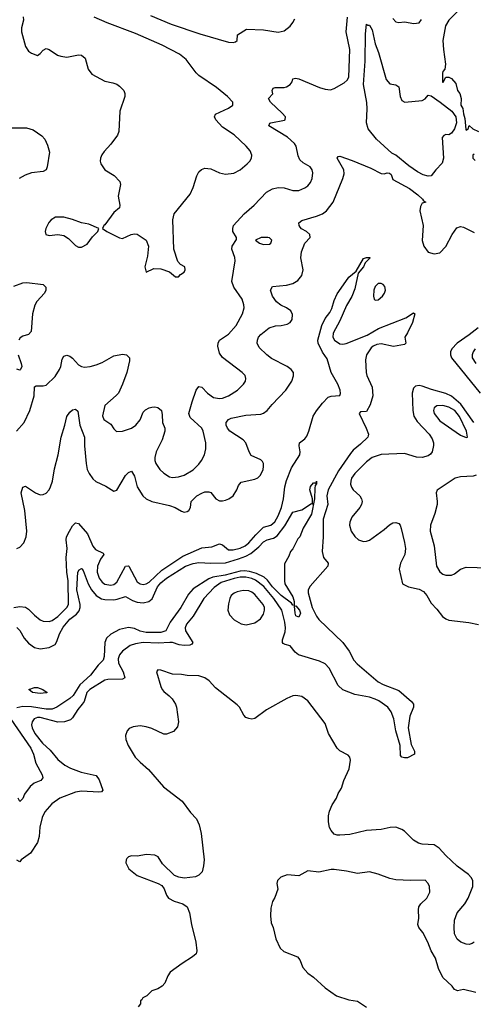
# Model space of a CAD drawing. Header units: inches. Extents: x 1173000 to 1307049, y 522583 to 678455.
# Tile 349 of 617: x 1294530 to 1297617, y 550587 to 557293. Entities that reach past the tile are written whole.
import ezdxf

# ---------------------------------------------------------------- set-up
doc = ezdxf.new("R2010")
doc.units = ezdxf.units.IN
doc.header["$MEASUREMENT"] = 0
doc.layers.add('B2595', color=7, linetype='Continuous')

msp = doc.modelspace()

# ---------------------------------------------------------------- linework, layer by layer
at = {"layer": 'B2595', "color": 5}
for points, elevation in [([(1297511.1, 557350), (1297450, 557289.6), (1297428.6, 557250), (1297410.4, 557150), (1297414, 557090), (1297429.1, 556990), (1297424.7, 556955.3), (1297410, 556939.3), (1297407.3, 556927.3), (1297408, 556868), (1297410, 556864.7), (1297412.5, 556867.5), (1297430, 556902), (1297450, 556902), (1297470, 556892), (1297498, 556858), (1297510.9, 556810.9), (1297524.7, 556790), (1297535.3, 556755.3), (1297532, 556710), (1297546.7, 556686.7), (1297550, 556652), (1297560.5, 556620.5), (1297565.5, 556545.5), (1297570, 556541), (1297582, 556550), (1297590, 556572), (1297614, 556550), (1297652, 556532)], 940), ([(1294507.3, 554490), (1294560.5, 554550), (1294599.2, 554630), (1294628.6, 554730), (1294630, 554792), (1294641.5, 554798.5), (1294690, 554798.4), (1294710, 554803), (1294770, 554862.4), (1294801.1, 554910), (1294809.8, 554930.2), (1294818.6, 554981.4), (1294830, 555002), (1294850, 555007), (1294870, 555000.9), (1294890, 554987.2), (1294930, 554941.5), (1294950, 554930.2), (1294970, 554926), (1295009.9, 554930.1), (1295050, 554942.6), (1295090, 554957.8), (1295170, 555003.6), (1295230, 555015.6), (1295256.3, 555010), (1295276, 554990), (1295276.9, 554970), (1295258.5, 554890), (1295229.4, 554810.6), (1295201.1, 554750), (1295187.3, 554732.7), (1295110, 554664), (1295094, 554594), (1295102.8, 554570), (1295150, 554537.3), (1295170, 554506), (1295188.2, 554488.2), (1295230, 554490.5), (1295290, 554510.4), (1295320.9, 554530), (1295350, 554567.7), (1295370, 554618.8), (1295384.9, 554635.1), (1295410, 554648.5), (1295430, 554653.4), (1295450, 554655.3), (1295470, 554650.4), (1295494.9, 554630), (1295500.3, 554600.3), (1295501.3, 554550), (1295517.6, 554510), (1295517.4, 554490), (1295500.2, 554430), (1295459, 554350), (1295449.1, 554310), (1295449.1, 554290), (1295455.3, 554270), (1295482.6, 554230), (1295510, 554204), (1295550, 554179.6), (1295570, 554173.8), (1295610, 554179.1), (1295650, 554190.3), (1295710, 554226.5), (1295750, 554265.3), (1295768.2, 554290), (1295786.9, 554330), (1295796.9, 554370), (1295795.6, 554410), (1295778.8, 554490), (1295769.7, 554510), (1295690, 554582.9), (1295681.7, 554610), (1295703.1, 554690), (1295731.1, 554768.9), (1295750, 554794), (1295770, 554790.8), (1295807, 554750), (1295850, 554718.8), (1295890, 554711.9), (1295910, 554714.5), (1295951.5, 554730), (1296011.3, 554770), (1296052, 554810), (1296066.6, 554830), (1296069.3, 554849.3), (1296063.7, 554870), (1296043.7, 554890), (1295910, 554991.1), (1295890, 555020.7), (1295878, 555070), (1295879.8, 555090), (1295890.7, 555109.3), (1295951.9, 555150), (1296002.8, 555210), (1296046.6, 555290), (1296057.4, 555330), (1296056.3, 555350), (1296043, 555390), (1295988.2, 555470), (1295974, 555510), (1295995.8, 555650), (1295993.5, 555673.5), (1295973.6, 555730), (1295975.6, 555750), (1296005.6, 555794.4), (1296006, 555810), (1295981.6, 555850), (1295980.5, 555870), (1295985.6, 555890), (1296056.9, 555970), (1296126, 556030), (1296210, 556117.4), (1296230, 556130.3), (1296250, 556141.1), (1296290, 556150.3), (1296330, 556147.2), (1296390, 556128.7), (1296430, 556130.3), (1296470, 556147.2), (1296490, 556162), (1296510, 556183.8), (1296521.1, 556210), (1296524.2, 556250), (1296520.7, 556270), (1296506, 556290), (1296458.2, 556318.2), (1296437.2, 556337.2), (1296424.8, 556364.8), (1296412.5, 556430), (1296401, 556450), (1296352.9, 556492.9), (1296226, 556570), (1296232.9, 556587.1), (1296239, 556590), (1296332.6, 556607.4), (1296337, 556610), (1296339.7, 556630), (1296317, 556657), (1296237, 556730), (1296224.1, 556755.9), (1296252.7, 556787.3), (1296249.2, 556810.8), (1296254.6, 556825.4), (1296269.5, 556830.5), (1296329.2, 556830.8), (1296344.7, 556835.3), (1296370, 556851.3), (1296384, 556870), (1296390, 556890.7), (1296406, 556894), (1296430, 556890.2), (1296569.7, 556830.3), (1296610, 556819), (1296644.8, 556815.2), (1296670, 556822.8), (1296738.6, 556861.4), (1296758.9, 556881.1), (1296770, 556902), (1296777.4, 557090), (1296751, 557210), (1296762.1, 557310)], 940), ([(1294552.3, 557312.3), (1294556.4, 557290), (1294542.4, 557237.6), (1294541.2, 557210), (1294570, 557110.4), (1294590, 557078.5), (1294610, 557063.6), (1294650, 557048.4), (1294670, 557062), (1294690, 557084), (1294710, 557095.5), (1294730, 557090.5), (1294787.3, 557050), (1294810, 557043.1), (1294850, 557038.4), (1294930, 557053.4), (1294950.6, 557050.6), (1294974.8, 557030), (1294994.9, 556954.9), (1295020.9, 556920.9), (1295110, 556874), (1295163.4, 556863.4), (1295190, 556853), (1295210, 556839.1), (1295238, 556810), (1295246, 556790), (1295246.4, 556770), (1295210.4, 556670), (1295204.9, 556530), (1295194.9, 556505.1), (1295150, 556444), (1295104.4, 556395.6), (1295088.3, 556371.7), (1295078.8, 556350), (1295077.3, 556330), (1295082, 556310), (1295110, 556270.6), (1295172.2, 556232.2), (1295212.2, 556190), (1295215.8, 556170), (1295200.4, 556090), (1295210.4, 556029.6), (1295208, 556012), (1295170, 555979), (1295110, 555895.3), (1295102, 555890), (1295094, 555870), (1295122, 555850), (1295210, 555806.8), (1295230, 555802.8), (1295289.4, 555830.6), (1295310, 555834.8), (1295330, 555830.8), (1295390, 555791), (1295407.3, 555750), (1295399.1, 555680.9), (1295382, 555610), (1295390, 555574), (1295443.1, 555596.9), (1295490, 555596), (1295550, 555576), (1295590, 555541), (1295610, 555542), (1295623.1, 555556.9), (1295650, 555574), (1295655.3, 555590), (1295654, 555610), (1295625.2, 555625.2), (1295606.6, 555646.6), (1295579.5, 555730), (1295573, 555930), (1295581.3, 555970), (1295690, 556104.9), (1295710.9, 556149.1), (1295736.3, 556230), (1295750, 556257.3), (1295766.7, 556273.3), (1295790, 556280.4), (1295830, 556276.5), (1295890, 556250.3), (1295930, 556239.5), (1295988.1, 556248.1), (1296029.4, 556270), (1296077.6, 556310), (1296096.2, 556330), (1296107.3, 556350), (1296109.6, 556370), (1296098.3, 556398.3), (1296072, 556430), (1295988.5, 556508.5), (1295910, 556559.5), (1295865.6, 556610), (1295855.6, 556630), (1295862, 556650), (1295952, 556690), (1295981.6, 556710), (1295979.7, 556730), (1295944.4, 556770), (1295869.8, 556830), (1295750, 556912.2), (1295730, 556931.5), (1295661.9, 557021.9), (1295617.9, 557057.9), (1295498.6, 557118.6), (1295319, 557199), (1295126, 557270), (1295037.2, 557310)], 960), ([(1295420.7, 557320.7), (1295561.4, 557261.4), (1295755.6, 557195.6), (1295950, 557139.3), (1295982.7, 557137.3), (1295998.6, 557141.4), (1296009.7, 557150.3), (1296012.7, 557190), (1296073, 557227), (1296190, 557223.7), (1296290, 557208), (1296330, 557216.3), (1296370, 557247.7), (1296390, 557273.4), (1296401.8, 557298.2)], 960), ([(1297070, 557301), (1297090, 557277.3), (1297110, 557273.4), (1297150, 557277.1), (1297212.3, 557267.7), (1297249.4, 557270.6), (1297265.4, 557294.6)], 940), ([(1294470, 556555.6), (1294575.6, 556555.6), (1294622.3, 556542.3), (1294680.5, 556500.5), (1294699.9, 556479.9), (1294719, 556439), (1294731.7, 556390), (1294717.6, 556290), (1294710.4, 556270), (1294690, 556259.7), (1294610, 556248.7), (1294566.6, 556233.4), (1294524.9, 556210)], 940), ([(1294510, 553690.3), (1294530, 553700.3), (1294557.6, 553730), (1294573.6, 553770), (1294577.1, 553810), (1294564.7, 553950), (1294539.8, 554070), (1294550, 554108), (1294570, 554114.9), (1294637.8, 554070), (1294670, 554057), (1294690, 554058), (1294710, 554067.8), (1294729.8, 554090), (1294740.2, 554110), (1294754, 554150), (1294766.4, 554233.6), (1294790.7, 554330), (1294810.8, 554450), (1294837.7, 554530), (1294850.9, 554589.1), (1294870, 554620.5), (1294890, 554636.4), (1294910, 554640.5), (1294926.2, 554626.2), (1294939.8, 554530), (1294971.3, 554450), (1294969.6, 554390), (1294981.3, 554270), (1294989.5, 554230), (1295002, 554202), (1295026.4, 554166.4), (1295047.8, 554147.8), (1295115.3, 554115.3), (1295170, 554080.4), (1295190, 554088.4), (1295250, 554188.5), (1295270, 554208.5), (1295290, 554217.1), (1295310, 554182.8), (1295330.2, 554110), (1295367.3, 554050), (1295390, 554030.2), (1295430.1, 554010.1), (1295550, 553984.9), (1295587.7, 553970), (1295630, 553944.4), (1295650, 553939.3), (1295670, 553943), (1295681.2, 553950), (1295691.8, 553970), (1295697.6, 554010), (1295736.2, 554050), (1295770, 554068.8), (1295790, 554076), (1295817.3, 554077.3), (1295830, 554073.4), (1295865.5, 554030), (1295890, 554015.8), (1295910, 554014.9), (1295930, 554020.3), (1295954, 554030), (1295982, 554050), (1296007.1, 554090), (1296019, 554121), (1296037.8, 554142.2), (1296130, 554162.4), (1296150, 554171.6), (1296169.7, 554190), (1296186.6, 554230), (1296189.7, 554249.7), (1296189.7, 554270), (1296183, 554283), (1296170, 554295), (1296105.2, 554325.2), (1296090.8, 554350), (1296069.8, 554410), (1296051, 554430), (1295960.4, 554490), (1295944.5, 554510), (1295936.1, 554530), (1295934.7, 554550), (1295950.7, 554569.3), (1295970, 554578), (1296070, 554599.7), (1296170, 554605.6), (1296190, 554612.4), (1296214.5, 554630), (1296248, 554672), (1296342.4, 554770), (1296383.1, 554830), (1296394.1, 554865.9), (1296394.5, 554890), (1296378.7, 554910), (1296350, 554930.4), (1296244.1, 554984.1), (1296211.3, 555010), (1296160.7, 555060.7), (1296146.8, 555090), (1296148.2, 555110), (1296156.2, 555130), (1296171.3, 555148.7), (1296227.1, 555192.9), (1296270, 555207.1), (1296310, 555209.4), (1296350, 555218.8), (1296371.1, 555230), (1296384.7, 555250), (1296385.7, 555285.7), (1296376, 555310), (1296346.6, 555330), (1296307.6, 555347.6), (1296278.5, 555370), (1296251.1, 555410), (1296236.2, 555450), (1296250, 555475.5), (1296344.7, 555484.7), (1296390, 555495.7), (1296424, 555516), (1296449.8, 555550), (1296459.4, 555590), (1296444.5, 555670), (1296447.5, 555712.5), (1296470, 555770.6), (1296506.6, 555810), (1296504.5, 555830), (1296481.6, 555850), (1296448.5, 555868.5), (1296439.5, 555879.5), (1296432.9, 555890), (1296429.7, 555910), (1296450, 555924.5), (1296550, 555953.5), (1296591.1, 555970), (1296618.7, 555990), (1296663.1, 556050), (1296729.8, 556210), (1296737.4, 556242.6), (1296735.2, 556270), (1296689.8, 556350), (1296698.4, 556361.6), (1296710, 556363.2), (1296793.9, 556333.9), (1296920.5, 556280.5), (1296990, 556244.6), (1297010, 556241.8), (1297030, 556249.2), (1297047.8, 556247.8), (1297057.6, 556237.6), (1297070, 556203.7), (1297183.9, 556143.9), (1297240.3, 556100.3), (1297271.3, 556070), (1297278, 556058), (1297294, 556050), (1297270, 556044), (1297258.9, 556021.1), (1297254.2, 555990), (1297277.1, 555890), (1297268.3, 555788.3), (1297281.1, 555750), (1297310.3, 555710.3), (1297350, 555698), (1297390, 555705.7), (1297430, 555747), (1297473.1, 555830), (1297504.2, 555875.8), (1297530, 555883.6), (1297550, 555879.7), (1297623, 555843)], 920), ([(1297623.6, 556376.4), (1297614, 556370), (1297614, 556350), (1297630, 556334)], 940), ([(1294490, 553290.1), (1294530, 553297), (1294570, 553291.9), (1294590, 553278.5), (1294630, 553236.5), (1294670, 553204.7), (1294690, 553196.5), (1294730, 553193), (1294750, 553200.2), (1294790, 553228), (1294849.8, 553290), (1294861.1, 553310), (1294860.1, 553470), (1294850.3, 553530.3), (1294845.6, 553630), (1294851.7, 553690), (1294844.9, 553750), (1294848.5, 553770), (1294868.6, 553810), (1294890, 553845.4), (1294910, 553866), (1294930, 553860.2), (1294991.8, 553791.8), (1295026.9, 553706.9), (1295044.6, 553684.6), (1295098.5, 553658.5), (1295103.2, 553650), (1295080.7, 553619.3), (1295058.7, 553570), (1295057.5, 553530), (1295070, 553488.1), (1295090, 553460.6), (1295110, 553447.2), (1295150, 553440.6), (1295170, 553445.8), (1295190, 553461.3), (1295250, 553571.5), (1295270, 553574), (1295273.2, 553570), (1295330, 553463.9), (1295350, 553449.3), (1295370, 553445.2), (1295390, 553449.4), (1295410, 553462), (1295497.6, 553542.4), (1295640.9, 553639.1), (1295770, 553695), (1295837, 553703), (1295890, 553723.5), (1295910, 553716.5), (1295950, 553682.7), (1295982.3, 553682.3), (1296030, 553694), (1296065, 553710), (1296089.9, 553730), (1296136.2, 553783.8), (1296190, 553836.2), (1296239.2, 553850), (1296267.1, 553872.9), (1296290, 553913.2), (1296312.5, 553970), (1296324.7, 554030), (1296333.9, 554110), (1296346.2, 554153.8), (1296380.2, 554239.8), (1296435.8, 554330), (1296438.7, 554350), (1296432.2, 554390), (1296434.4, 554410), (1296470, 554437.2), (1296483.8, 554456.2), (1296498.9, 554490), (1296528.4, 554591.6), (1296550, 554629.4), (1296590, 554681.8), (1296630, 554721.7), (1296650, 554728.7), (1296708, 554732), (1296713.6, 554746.4), (1296710.5, 554770), (1296696.3, 554810), (1296648.8, 554890), (1296622.1, 554982.1), (1296590, 555028.9), (1296560.6, 555090), (1296559.6, 555110), (1296585.2, 555210), (1296610, 555256.9), (1296641.6, 555298.4), (1296655.2, 555324.8), (1296670, 555380.5), (1296690, 555425.5), (1296748.6, 555510), (1296770, 555538), (1296820.2, 555579.8), (1296870, 555666), (1296890, 555674), (1296912.7, 555672.7), (1296916, 555670), (1296882.4, 555637.6), (1296870, 555609.6), (1296833.9, 555566.1), (1296810, 555459.6), (1296790, 555407.6), (1296754.6, 555345.4), (1296710, 555240.7), (1296662.7, 555157.3), (1296661.8, 555130), (1296673.3, 555110), (1296710, 555086), (1296730, 555082.8), (1296753.1, 555086.9), (1296896, 555144), (1296972.4, 555190), (1297158, 555262), (1297210, 555296.5), (1297219.3, 555290), (1297203.7, 555230), (1297170, 555159.3), (1297150.6, 555130), (1297157.1, 555090), (1297150, 555080.9), (1297073.2, 555066.8), (1296990, 555083.8), (1296960.4, 555079.6), (1296936.5, 555070), (1296921.7, 555058.3), (1296889.3, 555010), (1296883.9, 554976.1), (1296888.7, 554890), (1296893.2, 554870), (1296930.1, 554790.1), (1296934.3, 554730), (1296915.9, 554670), (1296890, 554624.8), (1296850, 554622.2), (1296840.2, 554610), (1296888.9, 554510), (1296903.6, 554470), (1296901.3, 554458.7), (1296898.7, 554450), (1296850, 554400.8), (1296800.2, 554359.8), (1296781.5, 554338.5), (1296700.4, 554219.6), (1296629.7, 554090), (1296620.7, 554050), (1296627, 553990), (1296594.6, 553890), (1296596.2, 553770), (1296588.7, 553670), (1296597.6, 553630), (1296629.2, 553590), (1296627.1, 553570), (1296506.1, 553433.9), (1296494.2, 553410), (1296492.6, 553390), (1296520.4, 553290), (1296549.4, 553229.4), (1296566.9, 553206.9), (1296729.4, 553050), (1296772.4, 552992.4), (1296804.3, 552930), (1296825.8, 552905.8), (1296970, 552782.3), (1297004, 552764), (1297110, 552724.3), (1297197.8, 552650), (1297210.6, 552630), (1297210.1, 552610), (1297185.1, 552550), (1297175.1, 552470), (1297195.2, 552355.2), (1297216.9, 552310), (1297216.3, 552290), (1297170, 552266), (1297150, 552264.7), (1297130, 552269.7), (1297121.7, 552281.7), (1297119.3, 552350), (1297091.2, 552450), (1297076.7, 552530), (1297057.5, 552577.5), (1297035.2, 552610), (1296973.7, 552653.7), (1296950, 552665.4), (1296910, 552678.2), (1296810, 552696), (1296729.3, 552729.3), (1296698.6, 552758.6), (1296636.9, 552876.9), (1296610, 552906.4), (1296570, 552924.3), (1296426.8, 552966.8), (1296404.5, 552984.5), (1296370, 553028.5), (1296336.1, 553036.1), (1296323.6, 553043.6), (1296319.4, 553050), (1296319.1, 553070), (1296336.5, 553123.5), (1296340.1, 553150), (1296334.8, 553190), (1296313.4, 553270), (1296259.8, 553350), (1296191.6, 553431.6), (1296134.9, 553474.9), (1296110, 553486), (1296070, 553495.5), (1296030, 553495), (1295990, 553487.6), (1295901.2, 553458.8), (1295853.6, 553426.4), (1295783.3, 553350), (1295711.1, 553230), (1295664.6, 553175.4), (1295655.3, 553150), (1295658.4, 553130), (1295708.5, 553050), (1295701.4, 553038.6), (1295688.3, 553031.7), (1295648.9, 553031.1), (1295614.7, 553034.7), (1295570, 553049.9), (1295551.4, 553051.4), (1295472.9, 553047.1), (1295370, 553051.1), (1295318.2, 553041.8), (1295282, 553030), (1295230, 552991.1), (1295210, 552966), (1295200.8, 552939.2), (1295202.4, 552910), (1295233.6, 552850), (1295245, 552810), (1295230, 552800.7), (1295130, 552797.9), (1295110, 552793.1), (1295008.1, 552730), (1294985.9, 552710), (1294968, 552650), (1294955.9, 552630), (1294925.2, 552594.8), (1294890, 552537.4), (1294875.8, 552524.2), (1294834, 552510), (1294790, 552508), (1294670, 552538.8), (1294650, 552539.2), (1294629.2, 552530), (1294615.2, 552510), (1294611, 552490), (1294615.1, 552470), (1294633.5, 552430), (1294684.5, 552364.5), (1294736.4, 552316.4), (1294790, 552252.8), (1294836.1, 552216.1), (1294874.3, 552194.3), (1294947.7, 552167.7), (1295050, 552145), (1295070, 552115.8), (1295095.3, 552044.7), (1295087.3, 552032.7), (1295069.2, 552030.8), (1294950, 552037.9), (1294910, 552032.2), (1294803.6, 551990), (1294747.8, 551952.2), (1294701.5, 551898.5), (1294682.2, 551857.8), (1294666.8, 551793.2), (1294663.1, 551730), (1294650.6, 551689.4), (1294603.3, 551616.7), (1294540.5, 551570), (1294530, 551556), (1294510, 551567.3)], 880), ([(1294490, 555477.8), (1294550, 555499.6), (1294578, 555502), (1294688.9, 555488.9), (1294708.5, 555470), (1294707.2, 555450), (1294699.5, 555430), (1294646.5, 555373.5), (1294632.9, 555347.1), (1294617.5, 555290), (1294608.7, 555170), (1294590, 555148.4), (1294550, 555136.4), (1294533.2, 555126.8), (1294522.8, 555110)], 940), ([(1297650, 555194.5), (1297590, 555145.3), (1297506.8, 555090), (1297470.8, 555050), (1297462.3, 555030), (1297461.6, 555010), (1297468.8, 554990), (1297663.5, 554750)], 920), ([(1294520.2, 555010), (1294540.3, 554950), (1294543, 554930), (1294536, 554910), (1294530, 554906.6), (1294510, 554911.6)], 940), ([(1297629.1, 555050), (1297615.8, 555030), (1297609.2, 555010), (1297610.2, 554990), (1297635.2, 554950)], 940), ([(1297622, 554550), (1297533.2, 554673.2), (1297470, 554729.2), (1297430, 554747.5), (1297334, 554774), (1297270, 554797.3), (1297250, 554800.9), (1297223.6, 554796.4), (1297210, 554783.5), (1297201, 554750), (1297206, 554630), (1297213, 554593), (1297235.7, 554555.7), (1297316, 554470), (1297338.5, 554438.5), (1297346.7, 554410), (1297346.6, 554393.4), (1297336.9, 554350), (1297325.9, 554334.1), (1297310, 554322), (1297270, 554309.7), (1297230, 554313), (1297150, 554337.2), (1296990, 554331.2), (1296930, 554311.7), (1296890, 554282.1), (1296810, 554202.1), (1296788.8, 554170), (1296782.8, 554150), (1296781.8, 554130), (1296787.6, 554107.6), (1296800.2, 554090), (1296845.9, 554050), (1296856.8, 554030), (1296859.8, 554010), (1296856.1, 553990), (1296845.5, 553970), (1296790, 553904.7), (1296776.6, 553870), (1296775.3, 553850), (1296785.9, 553810), (1296810, 553772.9), (1296836.4, 553750), (1296870, 553738.8), (1296890, 553740.2), (1296910, 553748.4), (1297010, 553819.7), (1297047.7, 553852.3), (1297070, 553864.7), (1297090, 553868.1), (1297110, 553860.3), (1297119, 553850), (1297126.2, 553826.2), (1297150, 553732.4), (1297155.9, 553690), (1297150.4, 553650), (1297120.8, 553590), (1297112.7, 553550), (1297134.6, 553450), (1297175.8, 553430), (1297250, 553413.4), (1297277.5, 553397.5), (1297300.5, 553370), (1297330, 553319.1), (1297370, 553278.3), (1297408.7, 553228.7), (1297430, 553210.9), (1297450, 553203.4), (1297586.6, 553186.6), (1297653.2, 553173.2)], 920), ([(1297636.3, 554190), (1297616, 554184), (1297530, 554179.8), (1297493, 554170), (1297372.1, 554087.9), (1297365.3, 554070), (1297372.4, 554010), (1297370.4, 553990), (1297356, 553930), (1297325.7, 553850), (1297323.1, 553810), (1297350.2, 553710), (1297366, 553570), (1297390, 553532.2), (1297410, 553516.9), (1297430, 553508.4), (1297470, 553508.6), (1297490, 553518.2), (1297529.9, 553550.1), (1297570, 553563.3), (1297870, 553555.3)], 940), ([(1294510, 553152.7), (1294530, 553132.9), (1294560.8, 553080.8), (1294590, 553046), (1294630, 553016.5), (1294670, 553007.8), (1294730, 553016.8), (1294770, 553037.1), (1294782.3, 553057.7), (1294800.7, 553110), (1294825.4, 553154.6), (1294870, 553209.2), (1294916.9, 553243.1), (1294934.4, 553265.6), (1294940.7, 553290), (1294940.1, 553310), (1294919.3, 553410), (1294925.7, 553530), (1294934.2, 553545.8), (1294950, 553554.6), (1294952.5, 553552.5), (1294961.1, 553541.1), (1294996.5, 553450), (1295017.4, 553410), (1295050, 553370), (1295087.2, 553347.2), (1295110, 553342.6), (1295170, 553341.9), (1295194.2, 553345.8), (1295250, 553365), (1295297, 553337), (1295330, 553325.9), (1295370, 553321.6), (1295409.6, 553330.4), (1295432.4, 553347.6), (1295468.5, 553430), (1295490, 553456.7), (1295530, 553489.7), (1295659.3, 553570), (1295710, 553589.5), (1295750, 553595.7), (1295830, 553591.8), (1295930, 553593.8), (1296019.4, 553620.6), (1296070, 553639.2), (1296102.5, 553657.5), (1296158.5, 553701.5), (1296190, 553736.8), (1296215.1, 553750), (1296258.1, 553761.9), (1296281.8, 553778.2), (1296334.8, 553845.2), (1296390, 553938.8), (1296450, 553954.8), (1296516.9, 553996.9), (1296527.3, 553992.7), (1296522, 554002), (1296523, 554030), (1296504.7, 554090), (1296510, 554113.4), (1296530, 554137.1), (1296538.5, 554138.5), (1296547.3, 554132.7), (1296550.4, 554150.4), (1296550.3, 554130.3), (1296540.9, 554119.1), (1296538.6, 554101.4), (1296537, 554030), (1296515.1, 553924.9), (1296459.1, 553830), (1296436.3, 553770), (1296423.7, 553756.3), (1296390, 553689.3), (1296373.4, 553670), (1296362, 553638), (1296332.8, 553587.2), (1296331.8, 553470), (1296335.3, 553450), (1296390, 553360.7), (1296398.9, 553330), (1296398, 553302), (1296390, 553304), (1296379.1, 553319.1), (1296310, 553370.8), (1296250.6, 553430), (1296216.2, 553476.2), (1296194.8, 553494.8), (1296141.7, 553521.7), (1296094.9, 553534.9), (1296058.8, 553538.8), (1296030, 553536.4), (1295928.7, 553510), (1295843.3, 553496.7), (1295816, 553484), (1295710, 553416.8), (1295679.6, 553380.4), (1295626.8, 553290), (1295552.8, 553190), (1295524.6, 553130), (1295490, 553119), (1295390, 553119.9), (1295348.6, 553128.6), (1295310, 553146.3), (1295270, 553152.8), (1295210, 553139), (1295150, 553106.6), (1295120.8, 553079.2), (1295108.2, 553051.8), (1295104.1, 552955.9), (1295097.1, 552930), (1295063.9, 552896.1), (1295012.6, 552827.4), (1294938, 552762), (1294892.5, 552690), (1294870, 552670.4), (1294782, 552610), (1294750, 552597.2), (1294710, 552595.6), (1294610, 552613.7), (1294550, 552615.3), (1294510, 552604.8)], 860), ([(1297624.2, 551010), (1297610, 550999.9), (1297590, 550994.4), (1297570, 550995.9), (1297532.4, 551010), (1297506.9, 551030), (1297490, 551067), (1297486.7, 551110), (1297490, 551158.8), (1297508.1, 551210), (1297559.1, 551270), (1297581.9, 551310), (1297614.2, 551390), (1297613.6, 551430), (1297603.1, 551450), (1297583.9, 551470), (1297507.9, 551527.9), (1297430, 551599.8), (1297384.4, 551650), (1297350, 551671.7), (1297270, 551678), (1297244.8, 551684.8), (1297210, 551705.1), (1297150, 551764.7), (1297130, 551778), (1297090, 551793), (1297051.2, 551791.2), (1296990, 551777.6), (1296890.9, 551770.9), (1296776, 551744), (1296710, 551738.2), (1296690, 551738.7), (1296670, 551745.7), (1296649.6, 551770), (1296638.9, 551790), (1296631.1, 551830), (1296632.1, 551870), (1296638.4, 551901.6), (1296655.8, 551944.2), (1296686, 551990), (1296697.5, 552022.5), (1296720.7, 552059.3), (1296735.1, 552110), (1296771.6, 552190), (1296782, 552250), (1296777.2, 552270), (1296764.5, 552284.5), (1296710, 552312), (1296689.6, 552330), (1296631.8, 552431.8), (1296610, 552498.7), (1296490, 552652.4), (1296450, 552682.6), (1296410, 552689.7), (1296390, 552686.9), (1296347.7, 552670), (1296210, 552592.6), (1296130, 552533.6), (1296110, 552529.6), (1296090, 552532), (1296070, 552540.9), (1296054.7, 552554.7), (1296025.6, 552610), (1296010, 552627.3), (1295862.8, 552742.8), (1295819.1, 552790), (1295790, 552809), (1295750, 552822.9), (1295670, 552825), (1295630, 552833.9), (1295570, 552835.8), (1295490, 552862.9), (1295470, 552864), (1295460.7, 552850), (1295489.5, 552750), (1295499.3, 552730), (1295510, 552716.1), (1295548.1, 552688.1), (1295567.5, 552667.5), (1295590.7, 552630.7), (1295598, 552610), (1295611.3, 552510), (1295604.6, 552475.4), (1295575.8, 552444.2), (1295530, 552425.3), (1295510, 552425.8), (1295430, 552463.9), (1295390, 552477.2), (1295350, 552482.6), (1295302.9, 552477.1), (1295274.9, 552465.1), (1295261.6, 552450), (1295250, 552418), (1295251.8, 552390), (1295267.8, 552350), (1295316.5, 552270), (1295350, 552234.7), (1295406.6, 552186.6), (1295508.6, 552068.6), (1295634.9, 551970), (1295693.3, 551893.3), (1295732.9, 551850), (1295751.3, 551810), (1295764.4, 551750), (1295785, 551570), (1295781.8, 551530), (1295771.8, 551488.2), (1295750, 551465.1), (1295725.3, 551454.7), (1295650, 551445.6), (1295612.1, 551452.1), (1295584.5, 551464.5), (1295502.2, 551542.2), (1295472, 551590), (1295450, 551603.2), (1295393.6, 551606.4), (1295330, 551596), (1295290, 551598.3), (1295270, 551591.2), (1295259.9, 551580.1), (1295253.7, 551570), (1295251.7, 551550), (1295273.4, 551510), (1295330, 551464.2), (1295471.3, 551410), (1295496.1, 551396.1), (1295512.4, 551372.4), (1295528.2, 551330), (1295542, 551310), (1295581, 551290), (1295641, 551270), (1295670.4, 551250.4), (1295686, 551210), (1295698.4, 551130), (1295727.7, 551010), (1295734.8, 550950), (1295730.7, 550930), (1295706.8, 550910), (1295635.2, 550864.8), (1295554.8, 550805.2), (1295538.8, 550781.2), (1295517.3, 550730), (1295498.8, 550710), (1295470, 550692.7), (1295430, 550678), (1295394.6, 550645.4), (1295366.8, 550630), (1295362, 550618), (1295352, 550610), (1295351.3, 550590), (1295336, 550570)], 920), ([(1294468.3, 552528.3), (1294605.8, 552330), (1294623.5, 552290), (1294639.8, 552230), (1294681.8, 552150), (1294687.4, 552130), (1294672.7, 552110), (1294627.4, 552092.6), (1294601.1, 552070), (1294561.8, 552018.2), (1294550, 551989.3), (1294530, 551967), (1294518.4, 551990)], 860), ([(1297633.8, 550666.2), (1297550, 550687.7), (1297510, 550678.7), (1297501.8, 550681.8), (1297490, 550687.2), (1297473, 550710), (1297409.9, 550770), (1297381, 550830), (1297359.8, 550899.8), (1297330.8, 550950.8), (1297308.5, 551010), (1297275, 551075), (1297246, 551110), (1297240.5, 551130), (1297246.3, 551173.7), (1297243.5, 551230), (1297247.1, 551250), (1297259.6, 551270), (1297302, 551310), (1297320.9, 551350), (1297319.3, 551390), (1297309.2, 551410), (1297290, 551432), (1297190.4, 551429.6), (1297090, 551434), (1297050, 551442.6), (1296970, 551473.3), (1296910, 551488.4), (1296830, 551478), (1296754, 551494), (1296670, 551504.4), (1296650, 551504.1), (1296566.2, 551486.2), (1296490, 551494.5), (1296430, 551462), (1296350, 551469.5), (1296307.9, 551452.1), (1296284.7, 551430), (1296281, 551410), (1296286, 551370), (1296266.4, 551313.6), (1296250, 551286), (1296239.1, 551240.9), (1296236.5, 551190), (1296240.7, 551140.7), (1296255.5, 551110), (1296273.4, 551033.4), (1296302.8, 550970), (1296326.9, 550946.9), (1296421, 550910), (1296436, 550890), (1296456.8, 550836.8), (1296490, 550798), (1296530.5, 550770.5), (1296610, 550698.8), (1296685.2, 550645.2), (1296770, 550616.3), (1296830, 550607.7), (1296890, 550567.3)], 940)]:
    msp.add_lwpolyline(points, dxfattribs=dict(at, elevation=elevation))
for points, elevation in [([(1297150.3, 556730.3), (1297270, 556742), (1297290, 556753), (1297310, 556777.8), (1297330, 556773), (1297391.8, 556731.8), (1297470.5, 556670.5), (1297499.1, 556630), (1297502.7, 556590), (1297490, 556549.9), (1297470, 556519.8), (1297450, 556508.6), (1297430.3, 556509.7), (1297416.5, 556503.5), (1297406.5, 556490), (1297413.6, 556350), (1297405.7, 556314.3), (1297361.8, 556270), (1297330, 556229), (1297310, 556226.6), (1297276.6, 556236.6), (1297236.9, 556256.9), (1297178, 556298), (1297091.2, 556370), (1297063.5, 556383.5), (1296957.7, 556477.7), (1296902.2, 556550), (1296891.2, 556590), (1296895.1, 556684.9), (1296892, 556728), (1296869.5, 556850), (1296882.4, 557010), (1296883.9, 557196.1), (1296890, 557262), (1296896.2, 557256.2), (1296910, 557254.2), (1296930, 557224.2), (1296948.6, 557128.6), (1296971.2, 557070), (1297024.1, 556884.1), (1297050, 556854.7), (1297090, 556848.8), (1297110, 556835.5), (1297119, 556770), (1297130, 556743)], 920), ([(1294830, 555947), (1294773.2, 555946.8), (1294742.8, 555930), (1294728.3, 555911.7), (1294707.3, 555870), (1294702.8, 555850), (1294708.5, 555828.5), (1294730, 555823.8), (1294790, 555830.5), (1294830, 555821.6), (1294862.6, 555802.6), (1294910, 555754.8), (1294930, 555742.8), (1294950, 555742.8), (1294990, 555762.8), (1295026, 555814), (1295062, 555850), (1295068, 555870), (1294999.6, 555899.6), (1294949.6, 555909.6), (1294890, 555931.6)], 960), ([(1296218, 555810), (1296174, 555810), (1296134, 555790), (1296162, 555770), (1296190, 555760.7), (1296230, 555763), (1296239.3, 555770), (1296246, 555790), (1296230, 555806)], 940), ([(1296990, 555495.9), (1296970, 555495), (1296962.8, 555490), (1296950, 555475.4), (1296941.3, 555450), (1296938, 555410), (1296943.7, 555390), (1296950, 555382.4), (1296970, 555385.3), (1296999.3, 555410), (1297013.5, 555430), (1297019.8, 555450), (1297015.8, 555475.8), (1297003.6, 555490)], 920), ([(1297410, 554664.7), (1297370, 554662.8), (1297350.3, 554650), (1297345.8, 554630), (1297351.2, 554610), (1297390, 554560.7), (1297530, 554463.2), (1297570, 554446.4), (1297579, 554450), (1297570.6, 554490), (1297523.1, 554590), (1297492.1, 554630), (1297450, 554653.2)], 940), ([(1296050, 553405.2), (1296010, 553396.3), (1295990, 553386.1), (1295970, 553369.8), (1295959.3, 553350), (1295950, 553315.1), (1295945.6, 553270), (1295958.8, 553238.8), (1295990, 553206), (1296037.6, 553177.6), (1296070.2, 553170.2), (1296130, 553183.7), (1296169.2, 553210.8), (1296190, 553243.6), (1296196.7, 553270), (1296195.2, 553290), (1296186, 553310), (1296130, 553378.7), (1296110, 553393.7), (1296090, 553401.6)], 920), ([(1296430, 553223.7), (1296410, 553232.3), (1296404.1, 553250), (1296400.9, 553299.1), (1296410, 553300.7), (1296434.7, 553270), (1296440.3, 553250)], 860), ([(1294670, 552704), (1294617.2, 552710), (1294592.3, 552730), (1294630, 552744.9), (1294650, 552743.6), (1294687.7, 552730), (1294716, 552710), (1294710, 552708.7)], 840)]:
    msp.add_lwpolyline(points, close=True, dxfattribs=dict(at, elevation=elevation))

doc.saveas('drawing.dxf')
